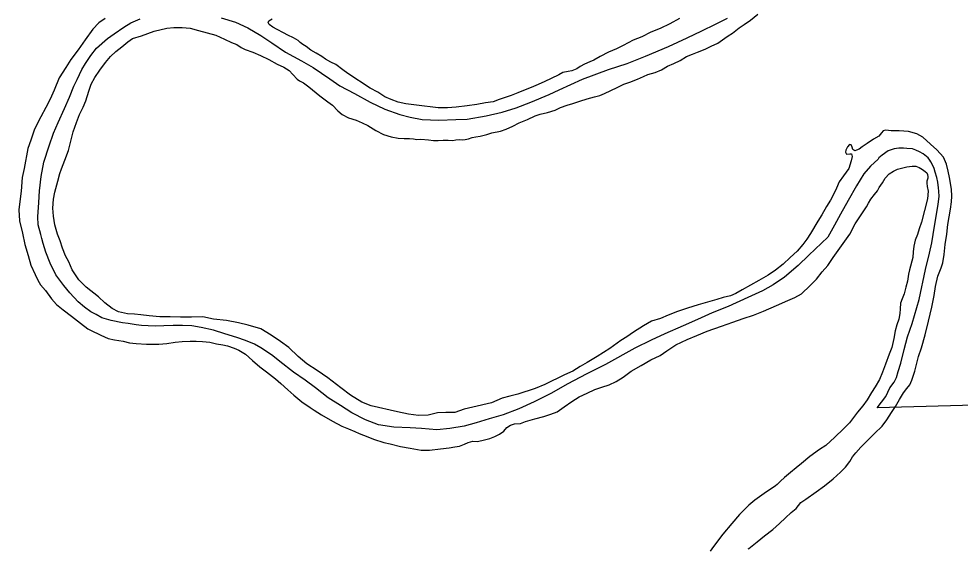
# Model space of a CAD drawing. Extents: x -939622 to -934222, y 1383701 to 1385301.
# Drawn here: x -936102.69 to -936083.78, y 1384324.22 to 1384334.91 of the extents above; entities that cross this region are included whole.
import ezdxf

# ---------------------------------------------------------------- set-up
doc = ezdxf.new("R2010")
doc.units = 0
doc.layers.add('Level 2', color=7, linetype='Continuous')
doc.layers.add('Level 9', color=7, linetype='Continuous')

msp = doc.modelspace()

# ---------------------------------------------------------------- linework, layer by layer
at = {"layer": 'Level 2'}
for points in [[(-936099.589, 1384328.754), (-936099.772, 1384328.742), (-936099.943, 1384328.739), (-936100.093, 1384328.743), (-936100.222, 1384328.751), (-936100.333, 1384328.766), (-936100.49, 1384328.791), (-936100.607, 1384328.808), (-936100.83, 1384328.849), (-936101.018, 1384328.909), (-936101.137, 1384328.971), (-936101.241, 1384329.025), (-936101.37, 1384329.123), (-936101.496, 1384329.23), (-936101.666, 1384329.405), (-936101.785, 1384329.555), (-936101.942, 1384329.772), (-936102.058, 1384330.006), (-936102.143, 1384330.223), (-936102.196, 1384330.398), (-936102.224, 1384330.497), (-936102.247, 1384330.58), (-936102.299, 1384330.774), (-936102.307, 1384330.933), (-936102.289, 1384331.222), (-936102.273, 1384331.455), (-936102.237, 1384331.741), (-936102.187, 1384332.032), (-936102.081, 1384332.357), (-936101.99, 1384332.61), (-936101.901, 1384332.829), (-936101.773, 1384333.104), (-936101.669, 1384333.333), (-936101.584, 1384333.558), (-936101.513, 1384333.69), (-936101.421, 1384333.891), (-936101.35, 1384334.008), (-936101.244, 1384334.168), (-936101.129, 1384334.319), (-936100.905, 1384334.513), (-936100.776, 1384334.604), (-936100.58, 1384334.74), (-936100.436, 1384334.829), (-936100.249, 1384334.91)], [(-936098.626, 1384334.924), (-936098.332, 1384334.837), (-936098.086, 1384334.725), (-936097.823, 1384334.574), (-936097.602, 1384334.422), (-936097.33, 1384334.235), (-936097.012, 1384334.065), (-936096.774, 1384333.931), (-936096.44, 1384333.704), (-936096.238, 1384333.564), (-936095.945, 1384333.405), (-936095.631, 1384333.232), (-936095.336, 1384333.097), (-936095.032, 1384332.989), (-936094.827, 1384332.933), (-936094.586, 1384332.887), (-936094.253, 1384332.876), (-936093.908, 1384332.885), (-936093.684, 1384332.895), (-936093.296, 1384332.959), (-936092.978, 1384333.035), (-936092.696, 1384333.122), (-936092.4, 1384333.231), (-936092.037, 1384333.387), (-936091.83, 1384333.481), (-936091.364, 1384333.695), (-936090.84, 1384333.893), (-936090.469, 1384334.013), (-936090.099, 1384334.157), (-936089.638, 1384334.35), (-936089.26, 1384334.524), (-936088.965, 1384334.669), (-936088.694, 1384334.798), (-936088.452, 1384334.918)], [(-936082.748, 1384327.172), (-936085.445, 1384327.102), (-936085.27, 1384327.328), (-936085.189, 1384327.499), (-936085.102, 1384327.613), (-936085.055, 1384327.711), (-936085.022, 1384327.826), (-936084.971, 1384327.996), (-936084.899, 1384328.272), (-936084.833, 1384328.527), (-936084.743, 1384328.794), (-936084.599, 1384329.274), (-936084.475, 1384329.877), (-936084.396, 1384330.204), (-936084.346, 1384330.413), (-936084.291, 1384330.746), (-936084.246, 1384331.021), (-936084.219, 1384331.187), (-936084.199, 1384331.338), (-936084.203, 1384331.45), (-936084.211, 1384331.516), (-936084.227, 1384331.626), (-936084.248, 1384331.725), (-936084.279, 1384331.832), (-936084.299, 1384331.901), (-936084.328, 1384331.963), (-936084.363, 1384332.034), (-936084.385, 1384332.072), (-936084.423, 1384332.119), (-936084.518, 1384332.197), (-936084.597, 1384332.237), (-936084.668, 1384332.274), (-936084.734, 1384332.299), (-936084.849, 1384332.307), (-936084.918, 1384332.311), (-936085.01, 1384332.311), (-936085.106, 1384332.296), (-936085.221, 1384332.256), (-936085.345, 1384332.173), (-936085.409, 1384332.114), (-936085.423, 1384332.09), (-936085.58, 1384331.949), (-936085.71, 1384331.798), (-936085.858, 1384331.552), (-936086.028, 1384331.258), (-936086.181, 1384330.988), (-936086.302, 1384330.768), (-936086.438, 1384330.526), (-936086.819, 1384330.162), (-936087.031, 1384329.959), (-936087.305, 1384329.725), (-936087.534, 1384329.57), (-936087.746, 1384329.449), (-936088.041, 1384329.316), (-936088.436, 1384329.134), (-936088.762, 1384329.004), (-936089.057, 1384328.874), (-936089.344, 1384328.744), (-936089.707, 1384328.585), (-936089.985, 1384328.456), (-936090.312, 1384328.295), (-936090.901, 1384327.972), (-936091.275, 1384327.779), (-936091.67, 1384327.577), (-936091.99, 1384327.392), (-936092.338, 1384327.221), (-936092.645, 1384327.082), (-936092.956, 1384326.96), (-936093.241, 1384326.876), (-936093.499, 1384326.795), (-936093.743, 1384326.733), (-936094.026, 1384326.682), (-936094.292, 1384326.661), (-936094.601, 1384326.684), (-936094.826, 1384326.695), (-936095.153, 1384326.708), (-936095.461, 1384326.756), (-936095.722, 1384326.861), (-936095.996, 1384327), (-936096.225, 1384327.143), (-936096.476, 1384327.303), (-936096.726, 1384327.499), (-936096.934, 1384327.652), (-936097.167, 1384327.813), (-936097.447, 1384328.026), (-936097.586, 1384328.145), (-936097.733, 1384328.246), (-936097.825, 1384328.306), (-936097.956, 1384328.374), (-936098.135, 1384328.452), (-936098.311, 1384328.513), (-936098.55, 1384328.586), (-936098.78, 1384328.66), (-936099.025, 1384328.715), (-936099.212, 1384328.742), (-936099.401, 1384328.751), (-936099.589, 1384328.754)]]:
    msp.add_lwpolyline(points, dxfattribs=at)
at = {"layer": 'Level 9'}
for points in [[(-936099.081, 1384334.675), (-936098.733, 1384334.579), (-936098.553, 1384334.5), (-936098.416, 1384334.433), (-936098.309, 1384334.391), (-936098.221, 1384334.331), (-936098.141, 1384334.292), (-936097.99, 1384334.24), (-936097.834, 1384334.17), (-936097.667, 1384334.094), (-936097.496, 1384333.998), (-936097.362, 1384333.936), (-936097.258, 1384333.867), (-936097.186, 1384333.788), (-936097.096, 1384333.698), (-936097.05, 1384333.661), (-936096.971, 1384333.624), (-936096.86, 1384333.544), (-936096.638, 1384333.361), (-936096.481, 1384333.24), (-936096.389, 1384333.171), (-936096.28, 1384333.058), (-936096.194, 1384332.988), (-936096.066, 1384332.92), (-936095.911, 1384332.874), (-936095.793, 1384332.821), (-936095.674, 1384332.768), (-936095.515, 1384332.665), (-936095.365, 1384332.586), (-936095.211, 1384332.54), (-936095.069, 1384332.515), (-936094.949, 1384332.507), (-936094.841, 1384332.507), (-936094.756, 1384332.501), (-936094.693, 1384332.482), (-936094.615, 1384332.494), (-936094.459, 1384332.478), (-936094.357, 1384332.467), (-936094.267, 1384332.467), (-936094.165, 1384332.47), (-936094.06, 1384332.473), (-936093.97, 1384332.464), (-936093.91, 1384332.476), (-936093.844, 1384332.487), (-936093.784, 1384332.48), (-936093.721, 1384332.482), (-936093.653, 1384332.499), (-936093.582, 1384332.523), (-936093.51, 1384332.537), (-936093.421, 1384332.555), (-936093.284, 1384332.587), (-936093.183, 1384332.62), (-936093.013, 1384332.65), (-936092.898, 1384332.693), (-936092.765, 1384332.755), (-936092.635, 1384332.819), (-936092.472, 1384332.888), (-936092.313, 1384332.963), (-936092.212, 1384332.996), (-936092.069, 1384333.025), (-936091.915, 1384333.072), (-936091.809, 1384333.124), (-936091.669, 1384333.174), (-936091.559, 1384333.205), (-936091.417, 1384333.255), (-936091.272, 1384333.302), (-936091.126, 1384333.34), (-936091.019, 1384333.37), (-936090.924, 1384333.407), (-936090.792, 1384333.468), (-936090.668, 1384333.53), (-936090.532, 1384333.594), (-936090.416, 1384333.634), (-936090.259, 1384333.694), (-936090.138, 1384333.749), (-936090.053, 1384333.791), (-936089.907, 1384333.832), (-936089.78, 1384333.884), (-936089.659, 1384333.955), (-936089.526, 1384334.01), (-936089.402, 1384334.069), (-936089.273, 1384334.148), (-936089.155, 1384334.2), (-936089.057, 1384334.237), (-936088.897, 1384334.299), (-936088.776, 1384334.355), (-936088.643, 1384334.419), (-936088.503, 1384334.517), (-936088.438, 1384334.567), (-936088.353, 1384334.619), (-936088.219, 1384334.725), (-936088.119, 1384334.795), (-936087.99, 1384334.88), (-936087.844, 1384335.003)], [(-936100.954, 1384334.916), (-936101.083, 1384334.827), (-936101.204, 1384334.697), (-936101.356, 1384334.484), (-936101.493, 1384334.284), (-936101.64, 1384334.09), (-936101.742, 1384333.93), (-936101.88, 1384333.723)], [(-936089.418, 1384334.911), (-936089.61, 1384334.808), (-936089.801, 1384334.711), (-936089.994, 1384334.641), (-936090.171, 1384334.548), (-936090.348, 1384334.476), (-936090.546, 1384334.373), (-936090.682, 1384334.308), (-936090.844, 1384334.237), (-936091.006, 1384334.15), (-936091.133, 1384334.08), (-936091.215, 1384334.041), (-936091.322, 1384333.998), (-936091.413, 1384333.95), (-936091.475, 1384333.906), (-936091.575, 1384333.863), (-936091.653, 1384333.848), (-936091.757, 1384333.827), (-936091.842, 1384333.782), (-936091.993, 1384333.711), (-936092.123, 1384333.649), (-936092.256, 1384333.59), (-936092.398, 1384333.528), (-936092.513, 1384333.485), (-936092.661, 1384333.42), (-936092.794, 1384333.371), (-936093.04, 1384333.287), (-936093.159, 1384333.241), (-936093.311, 1384333.224), (-936093.487, 1384333.188), (-936093.678, 1384333.16), (-936093.902, 1384333.132), (-936094.078, 1384333.123), (-936094.267, 1384333.122), (-936094.698, 1384333.171), (-936094.915, 1384333.203), (-936095.066, 1384333.234), (-936095.211, 1384333.289), (-936095.333, 1384333.342), (-936095.477, 1384333.437), (-936095.633, 1384333.516), (-936096.08, 1384333.811), (-936096.176, 1384333.88), (-936096.317, 1384333.989), (-936096.421, 1384334.037), (-936096.525, 1384334.096), (-936096.604, 1384334.148), (-936096.717, 1384334.216), (-936096.821, 1384334.279), (-936096.914, 1384334.351), (-936096.984, 1384334.394), (-936097.033, 1384334.431), (-936097.077, 1384334.469), (-936097.171, 1384334.523), (-936097.281, 1384334.582), (-936097.373, 1384334.624), (-936097.495, 1384334.693), (-936097.586, 1384334.738), (-936097.66, 1384334.795), (-936097.677, 1384334.834), (-936097.666, 1384334.864), (-936097.601, 1384334.909)], [(-936089.038, 1384329.165), (-936089.252, 1384329.103), (-936089.454, 1384329.036), (-936089.64, 1384328.958), (-936089.8, 1384328.889), (-936089.975, 1384328.841), (-936090.14, 1384328.748), (-936090.34, 1384328.615), (-936090.475, 1384328.526), (-936090.595, 1384328.453), (-936090.812, 1384328.292), (-936091.067, 1384328.127), (-936091.27, 1384328.012), (-936091.411, 1384327.929), (-936091.558, 1384327.834), (-936091.723, 1384327.759), (-936092.122, 1384327.568), (-936092.314, 1384327.484), (-936092.664, 1384327.372), (-936092.825, 1384327.334), (-936092.976, 1384327.29), (-936093.192, 1384327.201), (-936093.564, 1384327.11), (-936093.74, 1384327.071), (-936093.932, 1384327.008), (-936094.112, 1384327.005), (-936094.274, 1384326.996), (-936094.467, 1384326.954), (-936094.662, 1384326.944), (-936094.861, 1384326.973), (-936095.078, 1384327.02), (-936095.607, 1384327.141), (-936095.798, 1384327.216), (-936096.028, 1384327.355), (-936096.216, 1384327.5), (-936096.477, 1384327.704), (-936096.692, 1384327.848), (-936096.903, 1384327.985), (-936097.079, 1384328.129), (-936097.265, 1384328.307), (-936097.428, 1384328.434), (-936097.621, 1384328.556), (-936097.829, 1384328.685), (-936098.084, 1384328.76), (-936098.277, 1384328.808), (-936098.515, 1384328.851), (-936098.774, 1384328.879), (-936098.992, 1384328.928), (-936099.222, 1384328.921), (-936099.438, 1384328.922), (-936099.651, 1384328.924), (-936099.855, 1384328.929), (-936100.072, 1384328.949), (-936100.237, 1384328.965), (-936100.364, 1384328.978), (-936100.505, 1384328.986), (-936100.683, 1384329.028), (-936100.814, 1384329.09), (-936100.962, 1384329.208), (-936101.089, 1384329.324), (-936101.332, 1384329.521), (-936101.481, 1384329.666), (-936101.617, 1384329.872), (-936101.685, 1384330.032), (-936101.749, 1384330.15), (-936101.811, 1384330.302), (-936101.858, 1384330.454), (-936101.913, 1384330.584), (-936101.967, 1384330.772), (-936101.994, 1384330.945), (-936102.003, 1384331.108), (-936101.994, 1384331.285), (-936101.965, 1384331.428), (-936101.907, 1384331.646), (-936101.864, 1384331.804), (-936101.831, 1384331.893), (-936101.765, 1384332.069), (-936101.687, 1384332.265), (-936101.637, 1384332.477), (-936101.595, 1384332.638), (-936101.532, 1384332.823), (-936101.471, 1384332.988), (-936101.395, 1384333.132), (-936101.34, 1384333.263), (-936101.283, 1384333.455), (-936101.234, 1384333.595), (-936101.163, 1384333.73), (-936101.063, 1384333.877), (-936100.948, 1384334.029), (-936100.847, 1384334.152), (-936100.74, 1384334.249), (-936100.62, 1384334.344), (-936100.497, 1384334.444), (-936100.407, 1384334.513), (-936100.222, 1384334.568), (-936099.968, 1384334.66), (-936099.712, 1384334.72), (-936099.571, 1384334.734), (-936099.406, 1384334.73), (-936099.247, 1384334.718), (-936099.081, 1384334.675)], [(-936101.88, 1384333.723), (-936101.976, 1384333.473), (-936102.06, 1384333.293), (-936102.145, 1384333.125), (-936102.249, 1384332.938), (-936102.37, 1384332.69), (-936102.45, 1384332.474), (-936102.507, 1384332.306), (-936102.584, 1384331.903), (-936102.623, 1384331.719), (-936102.641, 1384331.447), (-936102.67, 1384331.242), (-936102.688, 1384331.073), (-936102.672, 1384330.85), (-936102.616, 1384330.606), (-936102.566, 1384330.376), (-936102.502, 1384330.158), (-936102.444, 1384329.961), (-936102.363, 1384329.775), (-936102.306, 1384329.665), (-936102.251, 1384329.568), (-936102.149, 1384329.454), (-936102.029, 1384329.289), (-936101.932, 1384329.175), (-936101.797, 1384329.063), (-936101.628, 1384328.939), (-936101.446, 1384328.798), (-936101.299, 1384328.688), (-936101.247, 1384328.66), (-936101.039, 1384328.556), (-936100.896, 1384328.494), (-936100.763, 1384328.466), (-936100.595, 1384328.435), (-936100.465, 1384328.403), (-936100.332, 1384328.39), (-936100.122, 1384328.379), (-936099.876, 1384328.375), (-936099.718, 1384328.392), (-936099.547, 1384328.416), (-936099.407, 1384328.43), (-936099.245, 1384328.435), (-936099.125, 1384328.436), (-936098.999, 1384328.429), (-936098.849, 1384328.416), (-936098.719, 1384328.387), (-936098.589, 1384328.367), (-936098.496, 1384328.343), (-936098.365, 1384328.3), (-936098.271, 1384328.258), (-936098.136, 1384328.175), (-936097.994, 1384328.05), (-936097.843, 1384327.92), (-936097.714, 1384327.822), (-936097.532, 1384327.684), (-936097.427, 1384327.585), (-936097.282, 1384327.458), (-936097.161, 1384327.356), (-936097.004, 1384327.217), (-936096.835, 1384327.109), (-936096.755, 1384327.051), (-936096.608, 1384326.957), (-936096.385, 1384326.832), (-936096.199, 1384326.733), (-936096.062, 1384326.677), (-936095.935, 1384326.621), (-936095.852, 1384326.582), (-936095.679, 1384326.516), (-936095.561, 1384326.468), (-936095.355, 1384326.403), (-936095.228, 1384326.374), (-936095.022, 1384326.324), (-936094.826, 1384326.289), (-936094.603, 1384326.248), (-936094.438, 1384326.248), (-936094.214, 1384326.276), (-936094.044, 1384326.294), (-936093.93, 1384326.316), (-936093.835, 1384326.328), (-936093.734, 1384326.371), (-936093.664, 1384326.406), (-936093.568, 1384326.43), (-936093.472, 1384326.425), (-936093.336, 1384326.459), (-936093.228, 1384326.484), (-936093.122, 1384326.527), (-936093.03, 1384326.569), (-936092.945, 1384326.629), (-936092.882, 1384326.703), (-936092.809, 1384326.754), (-936092.728, 1384326.778), (-936092.612, 1384326.788), (-936092.511, 1384326.824), (-936092.321, 1384326.876), (-936092.143, 1384326.924), (-936092, 1384326.971), (-936091.873, 1384327.02), (-936091.729, 1384327.118), (-936091.58, 1384327.225), (-936091.433, 1384327.318), (-936091.271, 1384327.392), (-936091.117, 1384327.464)], [(-936087.074, 1384325.082), (-936086.976, 1384325.202), (-936086.879, 1384325.266), (-936086.671, 1384325.414), (-936086.504, 1384325.531), (-936086.326, 1384325.675), (-936086.183, 1384325.81), (-936086.079, 1384325.909), (-936085.996, 1384326.021), (-936085.939, 1384326.119), (-936085.876, 1384326.199), (-936085.774, 1384326.308), (-936085.644, 1384326.436), (-936085.498, 1384326.582), (-936085.344, 1384326.728), (-936085.247, 1384326.861), (-936085.153, 1384327.003), (-936085.076, 1384327.123), (-936084.993, 1384327.267), (-936084.914, 1384327.402), (-936084.845, 1384327.488), (-936084.79, 1384327.56), (-936084.749, 1384327.657), (-936084.685, 1384327.834), (-936084.614, 1384328.131), (-936084.551, 1384328.305), (-936084.482, 1384328.566), (-936084.41, 1384328.842), (-936084.344, 1384329.118), (-936084.301, 1384329.351), (-936084.274, 1384329.536), (-936084.227, 1384329.745), (-936084.158, 1384329.91), (-936084.128, 1384330.007), (-936084.101, 1384330.176), (-936084.077, 1384330.376), (-936084.042, 1384330.588), (-936084.022, 1384330.781), (-936083.969, 1384331.086), (-936083.95, 1384331.232), (-936083.945, 1384331.349), (-936083.952, 1384331.49), (-936083.99, 1384331.724), (-936084.018, 1384331.852), (-936084.053, 1384331.989), (-936084.111, 1384332.129), (-936084.245, 1384332.278), (-936084.372, 1384332.391), (-936084.527, 1384332.533), (-936084.646, 1384332.601), (-936084.818, 1384332.646), (-936085.005, 1384332.661), (-936085.166, 1384332.659), (-936085.272, 1384332.673), (-936085.322, 1384332.66), (-936085.36, 1384332.616), (-936085.409, 1384332.551), (-936085.518, 1384332.494), (-936085.647, 1384332.408), (-936085.747, 1384332.338), (-936085.808, 1384332.291), (-936085.858, 1384332.268), (-936085.894, 1384332.255), (-936085.931, 1384332.284), (-936085.944, 1384332.329), (-936085.964, 1384332.376), (-936086, 1384332.384), (-936086.04, 1384332.335), (-936086.074, 1384332.273), (-936086.079, 1384332.231), (-936086.057, 1384332.193), (-936085.991, 1384332.195), (-936085.961, 1384332.196), (-936085.944, 1384332.142), (-936085.965, 1384332.06), (-936086.011, 1384331.902), (-936086.123, 1384331.754), (-936086.206, 1384331.634), (-936086.259, 1384331.506), (-936086.32, 1384331.38), (-936086.383, 1384331.27), (-936086.462, 1384331.141), (-936086.553, 1384330.975), (-936086.633, 1384330.849), (-936086.783, 1384330.597), (-936086.854, 1384330.487), (-936086.938, 1384330.376), (-936087.053, 1384330.245), (-936087.193, 1384330.114), (-936087.336, 1384329.986), (-936087.484, 1384329.864), (-936087.634, 1384329.759), (-936087.819, 1384329.654), (-936087.987, 1384329.558), (-936088.158, 1384329.468), (-936088.284, 1384329.392), (-936088.394, 1384329.346), (-936088.54, 1384329.311), (-936088.664, 1384329.276), (-936088.854, 1384329.222), (-936089.038, 1384329.165)], [(-936091.117, 1384327.464), (-936090.978, 1384327.514), (-936090.829, 1384327.564), (-936090.688, 1384327.629), (-936090.55, 1384327.718), (-936090.386, 1384327.837), (-936090.188, 1384327.946), (-936089.988, 1384328.061), (-936089.802, 1384328.152), (-936089.671, 1384328.244), (-936089.492, 1384328.367), (-936089.258, 1384328.474), (-936089.066, 1384328.553), (-936088.859, 1384328.638), (-936088.572, 1384328.738), (-936088.343, 1384328.818), (-936088.136, 1384328.894), (-936087.928, 1384328.961), (-936087.727, 1384329.04), (-936087.464, 1384329.151), (-936087.236, 1384329.252), (-936087.1, 1384329.311), (-936086.962, 1384329.388), (-936086.788, 1384329.556), (-936086.663, 1384329.681), (-936086.548, 1384329.832), (-936086.435, 1384329.956), (-936086.327, 1384330.119), (-936086.192, 1384330.301), (-936086.091, 1384330.443), (-936085.991, 1384330.588), (-936085.887, 1384330.79), (-936085.804, 1384330.91), (-936085.727, 1384331.03), (-936085.658, 1384331.132), (-936085.619, 1384331.205), (-936085.571, 1384331.285), (-936085.499, 1384331.381), (-936085.438, 1384331.458), (-936085.405, 1384331.522), (-936085.339, 1384331.612), (-936085.282, 1384331.707), (-936085.201, 1384331.794), (-936085.119, 1384331.848), (-936085.039, 1384331.887), (-936084.846, 1384331.935), (-936084.738, 1384331.951), (-936084.669, 1384331.953), (-936084.599, 1384331.923), (-936084.532, 1384331.886), (-936084.48, 1384331.843), (-936084.449, 1384331.816), (-936084.43, 1384331.781), (-936084.425, 1384331.736), (-936084.427, 1384331.712), (-936084.449, 1384331.648), (-936084.448, 1384331.609), (-936084.443, 1384331.543), (-936084.422, 1384331.45), (-936084.431, 1384331.294), (-936084.554, 1384330.829), (-936084.6, 1384330.689), (-936084.636, 1384330.577), (-936084.68, 1384330.464), (-936084.706, 1384330.346), (-936084.72, 1384330.228), (-936084.731, 1384330.116), (-936084.795, 1384329.87), (-936084.813, 1384329.779), (-936084.838, 1384329.643), (-936084.867, 1384329.522), (-936084.902, 1384329.388), (-936084.944, 1384329.287), (-936084.974, 1384329.202), (-936084.985, 1384329.087), (-936084.988, 1384328.994), (-936085.008, 1384328.882), (-936085.046, 1384328.766), (-936085.084, 1384328.642), (-936085.109, 1384328.491), (-936085.148, 1384328.312), (-936085.201, 1384328.175), (-936085.275, 1384327.976), (-936085.339, 1384327.818), (-936085.4, 1384327.668), (-936085.482, 1384327.518), (-936085.556, 1384327.404), (-936085.644, 1384327.26), (-936085.733, 1384327.14), (-936085.84, 1384327.01), (-936085.92, 1384326.905), (-936085.997, 1384326.8), (-936086.122, 1384326.675), (-936086.294, 1384326.51), (-936086.474, 1384326.344), (-936086.606, 1384326.262), (-936086.796, 1384326.12), (-936086.963, 1384325.979), (-936087.071, 1384325.894), (-936087.188, 1384325.8), (-936087.304, 1384325.7)], [(-936087.304, 1384325.7), (-936087.389, 1384325.625), (-936087.453, 1384325.562), (-936087.485, 1384325.531), (-936087.717, 1384325.382), (-936087.901, 1384325.243), (-936088.02, 1384325.143), (-936088.212, 1384324.959), (-936088.365, 1384324.779), (-936088.547, 1384324.563), (-936088.734, 1384324.313), (-936088.801, 1384324.223)], [(-936088.033, 1384324.266), (-936088.022, 1384324.276), (-936087.858, 1384324.408), (-936087.709, 1384324.528), (-936087.543, 1384324.66), (-936087.403, 1384324.779), (-936087.284, 1384324.894), (-936087.173, 1384324.997), (-936087.074, 1384325.082)]]:
    msp.add_lwpolyline(points, dxfattribs=at)

doc.saveas('drawing.dxf')
